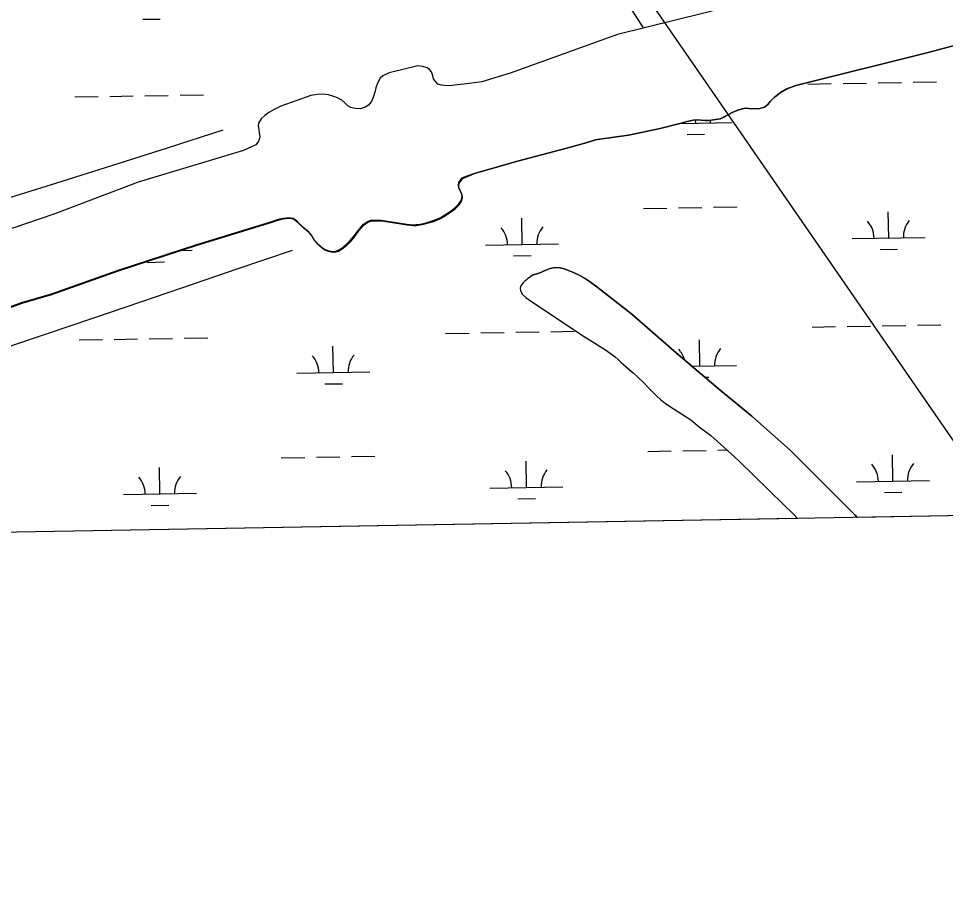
# Model space of a CAD drawing. Extents: x 3903937 to 3942190, y 260677 to 286651.
# Drawn here: x 3935910 to 3937179, y 266016 to 267207 of the extents above; entities that cross this region are included whole.
import ezdxf

# ---------------------------------------------------------------- set-up
doc = ezdxf.new("R2010")
doc.units = 0
for name, color, linetype in [('V-GRID-FRAM', 7, 'Continuous'), ('V-RRAP-FSHR', 7, 'Continuous'), ('V-TOPO-SHOR', 7, 'Continuous'), ('V-UTIL-LINE', 7, 'Continuous'), ('V-WETL-SWMP', 7, 'Continuous')]:
    doc.layers.add(name, color=color, linetype=linetype)

msp = doc.modelspace()

# ---------------------------------------------------------------- linework, layer by layer
at = {"layer": 'V-GRID-FRAM'}
msp.add_lwpolyline([(3907892.2, 284196.1), (3939773.2, 284757.2), (3940101.1, 266577.6), (3908204.3, 266016.2), (3907892.2, 284196.1)], dxfattribs=at)
at = {"layer": 'V-RRAP-FSHR'}
for points in [[(3935884.8, 266957.8), (3935962, 266981.9), (3936037.4, 267005.9), (3936113.7, 267030), (3936190, 267054.5)], [(3936284.3, 266889.5), (3936208.6, 266863.7), (3936132.8, 266837.9), (3936058, 266812.2), (3935981.4, 266786.4), (3935905.6, 266760.7), (3935829.9, 266734.9), (3935754.1, 266709.2), (3935762.2, 266655.3), (3935807.7, 266589.5), (3935853.1, 266523.6), (3935867.3, 266503.1)]]:
    msp.add_lwpolyline(points, dxfattribs=at)
at = {"layer": 'V-TOPO-SHOR'}
for p, q in [((3936534, 266994.7), (3936517.3, 266989.1)), ((3935959.4, 266939.4), (3935900.6, 266919.6))]:
    msp.add_line(p, q, dxfattribs=at)
for points in [[(3936765.5, 267194.2), (3936693.1, 267306.8)], [(3936927.3, 267234.5), (3936729.7, 267185.3), (3936583, 267132.1), (3936543.9, 267120.5), (3936530, 267118.3), (3936519.8, 267117), (3936510.4, 267116), (3936503.6, 267115.2), (3936495.9, 267114.9), (3936488.7, 267115.7), (3936483.8, 267117.3), (3936480.4, 267120.7), (3936477.9, 267124.3), (3936477, 267128.3), (3936475.3, 267134.2), (3936472.6, 267137.3), (3936469.3, 267139.4), (3936463.2, 267141.1), (3936456.2, 267142), (3936417, 267132.4), (3936408.3, 267128.3), (3936404.8, 267125.2), (3936401.3, 267118.6), (3936399, 267112.2), (3936397.5, 267106.2), (3936395.3, 267098.9), (3936392.9, 267093.4), (3936389, 267088.5), (3936384.4, 267085.6), (3936378, 267083.4), (3936370.4, 267083.6), (3936364.7, 267085), (3936360.4, 267087.3), (3936356.7, 267090.9), (3936352.2, 267095.2), (3936346.6, 267098.6), (3936341.6, 267100.2), (3936334.3, 267102.3), (3936326.5, 267103.4), (3936318.8, 267102.8), (3936309.9, 267101.5), (3936268.9, 267087), (3936260.7, 267083.1), (3936252.6, 267078.3), (3936246.9, 267074.4), (3936241.8, 267069.7), (3936238.4, 267063.5), (3936237.7, 267059.9), (3936238.5, 267054.9), (3936239.3, 267050), (3936239.9, 267045.6), (3936239.4, 267041.5), (3936237.9, 267038), (3936234.5, 267034.2), (3936217.6, 267026.4), (3936073.6, 266983), (3935959.4, 266939.4)], [(3937286.3, 267195.4), (3937155.3, 267160.4), (3936974, 267115.4), (3936961.7, 267110.5), (3936953.1, 267105.9), (3936948, 267101.8), (3936944.3, 267098.8), (3936938.6, 267093.5), (3936935.5, 267089.1), (3936931, 267085.7), (3936924.5, 267083.6), (3936916.8, 267083.3), (3936909.7, 267083.7), (3936905.1, 267084.2), (3936900.3, 267083.4), (3936893.2, 267081.2), (3936886.6, 267078.1), (3936876.9, 267072.8), (3936870.4, 267069.8), (3936861.1, 267068.5), (3936855.2, 267067.5), (3936850.4, 267067.2), (3936844.3, 267067.9), (3936838.9, 267068.4), (3936833.3, 267067.9), (3936825, 267065.8), (3936817, 267063.5), (3936788.3, 267056.3), (3936744.7, 267047.5), (3936705.4, 267041.8)], [(3936705.4, 267041.8), (3936699.5, 267040.7), (3936695.4, 267039.7), (3936688.3, 267037.3), (3936683.4, 267035.7), (3936676.8, 267033.9), (3936658.7, 267029.1), (3936592.7, 267011.9), (3936534, 266994.7)], [(3935822.4, 266784.7), (3935914, 266818.4), (3935954.9, 266830.2), (3936046, 266862.5), (3936153.9, 266897.7), (3936256.4, 266929.2), (3936262.7, 266931.5), (3936267.6, 266932.8), (3936272.1, 266933.7), (3936279.6, 266934.7), (3936285.6, 266933.5), (3936290.1, 266930.3), (3936294, 266926.6), (3936298.5, 266922.5), (3936304.6, 266917.3), (3936310, 266910.8), (3936313.9, 266904.3), (3936317.7, 266900.3), (3936324.6, 266894), (3936329.4, 266890.7), (3936333.3, 266889.4), (3936337.2, 266888.6), (3936342.1, 266888.2), (3936347.3, 266889.7), (3936352.4, 266892.7), (3936358.4, 266897.7), (3936363.5, 266902.5), (3936369.6, 266909.8), (3936373.4, 266915), (3936377.3, 266920), (3936382.2, 266925.5), (3936387.4, 266929.2), (3936393.3, 266931.2), (3936406.3, 266931), (3936441.3, 266925.5), (3936449.6, 266924.7), (3936454.3, 266924.8), (3936459.3, 266925.6), (3936464.1, 266926.6), (3936470.4, 266928.3), (3936477.6, 266930.3), (3936486.9, 266934.3), (3936493.5, 266938.3), (3936500.6, 266942.8), (3936506.8, 266947.6), (3936512.4, 266953.1), (3936515.7, 266957.8), (3936517.1, 266963), (3936516.6, 266966), (3936515.7, 266968.3), (3936514.1, 266971.9), (3936512.6, 266975.4), (3936512.2, 266978.7), (3936512.4, 266982.4), (3936517.3, 266989.1)], [(3936613.5, 266855.5), (3936609.2, 266852.7), (3936607.2, 266851), (3936605.3, 266849.4), (3936602.8, 266847.3), (3936600.7, 266845.4), (3936598.6, 266843.1), (3936597.2, 266840.9), (3936596.3, 266838), (3936596.9, 266834.3), (3936599.6, 266829.4), (3936604.3, 266825), (3936610.5, 266820.4), (3936684.1, 266771.7), (3936713.2, 266753.6), (3936726.4, 266744), (3936730.7, 266740.1), (3936734.8, 266736.2), (3936738.1, 266733.3), (3936744.6, 266727.4), (3936751, 266721.9), (3936757.2, 266716.4), (3936765.2, 266708.8), (3936772.3, 266701.5), (3936777.7, 266695.8), (3936783, 266690.7), (3936789.2, 266684.9), (3936795, 266680.4), (3936799.7, 266677.1), (3936830.3, 266657.5), (3936841.8, 266648.2), (3936857.4, 266636.1), (3936866.3, 266628.6), (3936875.4, 266620.4), (3936896.1, 266601.7), (3936957.6, 266541.3), (3936970.5, 266528.6), (3936976.3, 266522.6)], [(3936613.5, 266855.5), (3936621.9, 266858.2), (3936624.1, 266858.9), (3936627.6, 266860.6), (3936629.4, 266861.5), (3936633.1, 266863.1), (3936637.7, 266864.6), (3936641.5, 266865.5), (3936645.9, 266866), (3936651.1, 266865.7), (3936656.8, 266864.3), (3936662.9, 266862), (3936669.7, 266859.2), (3936678, 266855), (3936685.3, 266850.9), (3936692.6, 266846.2), (3936701.6, 266839.9), (3936749.4, 266802.2), (3936806.9, 266752), (3936867.8, 266700.7), (3936913.5, 266662.8), (3936966, 266616.1), (3937011.3, 266570.8), (3937055, 266527), (3937058.1, 266524.1)]]:
    msp.add_lwpolyline(points, dxfattribs=at)
at = {"layer": 'V-UTIL-LINE'}
msp.add_lwpolyline([(3921517.4, 284435.9), (3929017.8, 277413.5), (3932265.6, 273984.1), (3936271.1, 267959.1), (3937259.2, 266527.6)], dxfattribs=at)
at = {"layer": 'V-WETL-SWMP'}
for p, q in [((3936079.8, 267205.9), (3936103.8, 267206.3)), ((3937155.3, 267160.4), (3937286.3, 267195.4)), ((3936974, 267115.4), (3937155.3, 267160.4)), ((3937134.5, 267119.8), (3937166.5, 267120.3)), ((3936953.1, 267105.9), (3936961.7, 267110.5)), ((3936961.7, 267110.5), (3936974, 267115.4)), ((3936990.5, 267117.2), (3937022.5, 267117.8)), ((3937038.5, 267118.1), (3937070.5, 267118.6)), ((3937086.5, 267118.9), (3937118.5, 267119.5)), ((3935986.8, 267099.6), (3936018.8, 267100.1)), ((3936034.8, 267100.4), (3936066.8, 267101)), ((3936082.8, 267101.3), (3936114.8, 267101.8)), ((3936130.8, 267102.1), (3936162.8, 267102.7)), ((3936938.6, 267093.5), (3936944.3, 267098.8)), ((3936944.3, 267098.8), (3936948, 267101.8)), ((3936948, 267101.8), (3936953.1, 267105.9)), ((3936893.2, 267081.2), (3936900.3, 267083.4)), ((3936900.3, 267083.4), (3936905.1, 267084.2)), ((3936905.1, 267084.2), (3936909.7, 267083.7)), ((3936909.7, 267083.7), (3936916.8, 267083.3)), ((3936916.8, 267083.3), (3936924.5, 267083.6)), ((3936924.5, 267083.6), (3936931, 267085.7)), ((3936931, 267085.7), (3936935.5, 267089.1)), ((3936935.5, 267089.1), (3936938.6, 267093.5)), ((3936861.1, 267068.5), (3936870.4, 267069.8)), ((3936870.4, 267069.8), (3936877, 267072.8)), ((3936877, 267072.8), (3936886.6, 267078.1)), ((3936886.6, 267078.1), (3936893.2, 267081.2)), ((3936788.3, 267056.3), (3936817, 267063.5)), ((3936816.9, 267063.4), (3936886.8, 267064.7)), ((3936817, 267063.5), (3936825, 267065.8)), ((3936825, 267065.8), (3936833.3, 267067.9)), ((3936833.3, 267067.9), (3936838.9, 267068.4)), ((3936836.8, 267063.8), (3936836.7, 267068.2)), ((3936838.9, 267068.4), (3936844.3, 267067.9)), ((3936844.3, 267067.9), (3936850.4, 267067.2)), ((3936850.4, 267067.2), (3936855.2, 267067.5)), ((3936855.2, 267067.5), (3936861.1, 267068.5)), ((3936705.4, 267041.8), (3936744.7, 267047.5)), ((3936744.7, 267047.5), (3936788.3, 267056.3)), ((3936825.1, 267048.1), (3936849.1, 267048.6)), ((3936658.7, 267029.1), (3936676.8, 267033.9)), ((3936676.8, 267033.9), (3936683.4, 267035.7)), ((3936683.4, 267035.7), (3936688.3, 267037.3)), ((3936688.3, 267037.3), (3936695.4, 267039.7)), ((3936695.4, 267039.7), (3936699.5, 267040.7)), ((3936699.5, 267040.7), (3936705.4, 267041.8)), ((3936592.7, 267011.9), (3936658.7, 267029.1)), ((3936534, 266994.7), (3936592.7, 267011.9)), ((3936517.9, 266988.1), (3936534, 266994.7)), ((3936512.7, 266977.7), (3936513, 266981.5)), ((3936513, 266981.5), (3936517.9, 266988.1)), ((3936513.2, 266974.4), (3936512.7, 266977.7)), ((3936514.7, 266970.9), (3936513.2, 266974.4)), ((3936516.3, 266967.3), (3936514.7, 266970.9)), ((3936513, 266952.1), (3936516.3, 266956.9)), ((3936517.2, 266965), (3936516.3, 266967.3)), ((3936516.3, 266956.9), (3936517.6, 266962)), ((3936517.6, 266962), (3936517.2, 266965)), ((3936501.2, 266941.8), (3936507.4, 266946.6)), ((3936507.4, 266946.6), (3936513, 266952.1)), ((3936765.5, 266947.1), (3936797.4, 266947.6)), ((3936813.4, 266947.9), (3936845.4, 266948.5)), ((3936861.4, 266948.8), (3936893.4, 266949.3)), ((3937101.1, 266906.6), (3937100.4, 266942.5)), ((3936257, 266928.2), (3936263.3, 266930.5)), ((3936263.3, 266930.5), (3936268.2, 266931.8)), ((3936268.2, 266931.8), (3936272.7, 266932.7)), ((3936272.7, 266932.7), (3936280.2, 266933.7)), ((3936280.2, 266933.7), (3936286.2, 266932.6)), ((3936286.2, 266932.6), (3936290.7, 266929.3)), ((3936387.9, 266928.3), (3936393.9, 266930.2)), ((3936393.9, 266930.2), (3936406.9, 266930)), ((3936406.9, 266930), (3936441.9, 266924.5)), ((3936478.2, 266929.3), (3936487.5, 266933.3)), ((3936487.5, 266933.3), (3936494.1, 266937.3)), ((3936494.1, 266937.3), (3936501.2, 266941.8)), ((3936599.2, 266897.7), (3936598.6, 266933.7)), ((3936154.5, 266896.7), (3936257, 266928.2)), ((3936290.7, 266929.3), (3936294.6, 266925.6)), ((3936294.6, 266925.6), (3936299.1, 266921.5)), ((3936299.1, 266921.5), (3936305.2, 266916.3)), ((3936373.9, 266914), (3936377.8, 266919)), ((3936377.8, 266919), (3936382.8, 266924.5)), ((3936382.8, 266924.5), (3936387.9, 266928.3)), ((3936441.9, 266924.5), (3936450.2, 266923.7)), ((3936450.2, 266923.7), (3936454.8, 266923.8)), ((3936454.8, 266923.8), (3936459.8, 266924.7)), ((3936459.8, 266924.7), (3936464.7, 266925.6)), ((3936464.7, 266925.6), (3936471, 266927.3)), ((3936471, 266927.3), (3936478.2, 266929.3)), ((3936305.2, 266916.3), (3936310.6, 266909.8)), ((3936310.6, 266909.8), (3936314.5, 266903.4)), ((3936364.1, 266901.5), (3936370.2, 266908.8)), ((3936370.2, 266908.8), (3936373.9, 266914)), ((3937051.1, 266905.7), (3937151.1, 266907.4)), ((3936046.5, 266861.5), (3936154.5, 266896.7)), ((3936314.5, 266903.4), (3936318.3, 266899.3)), ((3936318.3, 266899.3), (3936325.2, 266893)), ((3936325.2, 266893), (3936329.9, 266889.8)), ((3936347.9, 266888.7), (3936353, 266891.7)), ((3936353, 266891.7), (3936359, 266896.7)), ((3936359, 266896.7), (3936364.1, 266901.5)), ((3936549.2, 266896.8), (3936649.2, 266898.6)), ((3936132.5, 266889.5), (3936147.4, 266889.8)), ((3936329.9, 266889.8), (3936333.8, 266888.5)), ((3936333.8, 266888.5), (3936337.8, 266887.6)), ((3936337.8, 266887.6), (3936342.6, 266887.2)), ((3936342.6, 266887.2), (3936347.9, 266888.7)), ((3936587.5, 266882.1), (3936611.5, 266882.5)), ((3937089.3, 266890.9), (3937113.3, 266891.3)), ((3936085.7, 266873.2), (3936109.7, 266873.7)), ((3935955.5, 266829.2), (3936046.5, 266861.5)), ((3936613.5, 266855.5), (3936609.2, 266852.7)), ((3936621.9, 266858.2), (3936613.5, 266855.5)), ((3936624.1, 266858.9), (3936621.9, 266858.2)), ((3936627.6, 266860.6), (3936624.1, 266858.9)), ((3936629.4, 266861.5), (3936627.6, 266860.6)), ((3936633.1, 266863.1), (3936629.4, 266861.5)), ((3936637.7, 266864.6), (3936633.1, 266863.1)), ((3936641.5, 266865.5), (3936637.7, 266864.6)), ((3936645.9, 266866), (3936641.5, 266865.5)), ((3936651.1, 266865.7), (3936645.9, 266866)), ((3936656.8, 266864.3), (3936651.1, 266865.7)), ((3936662.9, 266862), (3936656.8, 266864.3)), ((3936669.7, 266859.2), (3936662.9, 266862)), ((3936678, 266855), (3936669.7, 266859.2)), ((3936685.3, 266850.9), (3936678, 266855)), ((3936597.2, 266840.9), (3936596.3, 266838)), ((3936598.6, 266843.1), (3936597.2, 266840.9)), ((3936600.7, 266845.4), (3936598.6, 266843.1)), ((3936602.8, 266847.3), (3936600.7, 266845.4)), ((3936605.3, 266849.4), (3936602.8, 266847.3)), ((3936607.2, 266851), (3936605.3, 266849.4)), ((3936609.2, 266852.7), (3936607.2, 266851)), ((3936692.6, 266846.2), (3936685.3, 266850.9)), ((3936701.6, 266839.9), (3936692.6, 266846.2)), ((3935914.6, 266817.4), (3935955.5, 266829.2)), ((3936596.3, 266838), (3936596.9, 266834.3)), ((3936596.9, 266834.3), (3936599.6, 266829.4)), ((3936599.6, 266829.4), (3936604.3, 266825)), ((3936749.4, 266802.2), (3936701.6, 266839.9)), ((3935823, 266783.7), (3935914.6, 266817.4)), ((3936604.3, 266825), (3936610.5, 266820.4)), ((3936610.5, 266820.4), (3936684.1, 266771.7)), ((3936806.9, 266752), (3936749.4, 266802.2)), ((3936542.5, 266776.6), (3936574.5, 266777.2)), ((3936590.5, 266777.5), (3936622.5, 266778)), ((3936638.5, 266778.3), (3936670.5, 266778.9)), ((3936996.3, 266784.6), (3937028.3, 266785.2)), ((3937044.3, 266785.5), (3937076.3, 266786)), ((3937092.3, 266786.3), (3937124.3, 266786.9)), ((3937140.3, 266787.2), (3937172.3, 266787.7)), ((3935992.7, 266767), (3936024.7, 266767.5)), ((3936040.7, 266767.8), (3936072.7, 266768.4)), ((3936088.7, 266768.6), (3936120.7, 266769.2)), ((3936136.7, 266769.5), (3936168.7, 266770)), ((3936494.5, 266775.8), (3936526.5, 266776.3)), ((3936684.1, 266771.7), (3936713.2, 266753.6)), ((3936842.7, 266731.2), (3936842, 266767.2)), ((3936340.8, 266722.3), (3936340.2, 266758.3)), ((3936713.2, 266753.6), (3936726.4, 266744)), ((3936867.8, 266700.7), (3936806.9, 266752)), ((3936726.4, 266744), (3936730.7, 266740.1)), ((3936730.7, 266740.1), (3936734.8, 266736.2)), ((3936734.8, 266736.2), (3936738.1, 266733.3)), ((3936738.1, 266733.3), (3936744.5, 266727.4)), ((3936744.5, 266727.4), (3936751, 266721.9)), ((3936831.9, 266731), (3936892.7, 266732)), ((3936290.8, 266721.5), (3936390.8, 266723.2)), ((3936751, 266721.9), (3936757.2, 266716.4)), ((3936757.2, 266716.4), (3936765.2, 266708.8)), ((3936849.9, 266715.9), (3936854.9, 266715.9)), ((3936329.1, 266706.7), (3936353.1, 266707.1)), ((3936765.2, 266708.8), (3936772.3, 266701.5)), ((3936772.3, 266701.5), (3936777.7, 266695.8)), ((3936777.7, 266695.8), (3936783, 266690.7)), ((3936783, 266690.7), (3936789.2, 266684.9)), ((3936913.5, 266662.8), (3936867.8, 266700.7)), ((3936789.2, 266684.9), (3936795, 266680.4)), ((3936795, 266680.4), (3936799.7, 266677.1)), ((3936799.7, 266677.1), (3936830.3, 266657.5)), ((3936830.3, 266657.5), (3936841.8, 266648.2)), ((3936966, 266616.1), (3936913.5, 266662.8)), ((3936841.8, 266648.2), (3936857.4, 266636.1)), ((3936857.4, 266636.1), (3936866.3, 266628.6)), ((3936866.3, 266628.6), (3936875.4, 266620.4)), ((3936771.3, 266614.5), (3936803.3, 266615)), ((3936819.3, 266615.3), (3936851.3, 266615.9)), ((3936867.3, 266616.1), (3936879.9, 266616.4)), ((3936875.4, 266620.4), (3936896.1, 266601.7)), ((3937011.3, 266570.8), (3936966, 266616.1)), ((3936269.5, 266605.6), (3936301.5, 266606.2)), ((3936317.5, 266606.5), (3936349.5, 266607)), ((3936365.5, 266607.3), (3936397.5, 266607.9)), ((3936605.1, 266565.1), (3936604.5, 266601.1)), ((3936896.1, 266601.7), (3936957.6, 266541.3)), ((3937106.9, 266573.9), (3937106.3, 266609.9)), ((3936103.3, 266556.3), (3936102.6, 266592.3)), ((3937056.9, 266573), (3937156.9, 266574.8)), ((3936555.1, 266564.2), (3936655.1, 266566)), ((3937055, 266527), (3937011.3, 266570.8)), ((3936053.3, 266555.4), (3936153.2, 266557.1)), ((3936593.4, 266549.5), (3936617.4, 266549.9)), ((3937095.2, 266558.3), (3937119.2, 266558.7)), ((3936091.5, 266540.6), (3936115.5, 266541)), ((3936957.6, 266541.3), (3936970.5, 266528.6)), ((3936970.5, 266528.6), (3936976.3, 266522.6)), ((3937058.1, 266524.1), (3937055, 266527)), ((3937370.1, 266529.6), (3937058.1, 266524.1)), ((3936976.3, 266522.6), (3935849.8, 266502.8))]:
    msp.add_line(p, q, dxfattribs=at)
for points in [[(3936927.3, 267234.5), (3936729.7, 267185.3), (3936583, 267132.1), (3936543.9, 267120.5), (3936530, 267118.3), (3936519.8, 267117), (3936510.4, 267116), (3936503.6, 267115.2), (3936495.9, 267114.9), (3936488.7, 267115.7), (3936483.8, 267117.3), (3936480.4, 267120.7), (3936477.9, 267124.3), (3936477, 267128.3), (3936475.3, 267134.2), (3936472.6, 267137.3), (3936469.3, 267139.4), (3936463.2, 267141.1), (3936456.2, 267142), (3936417, 267132.4), (3936408.3, 267128.3), (3936404.8, 267125.2), (3936401.3, 267118.6), (3936399, 267112.2), (3936397.5, 267106.2), (3936395.3, 267098.9), (3936392.9, 267093.4)], [(3936392.9, 267093.4), (3936389, 267088.5), (3936384.4, 267085.6), (3936378, 267083.4), (3936370.4, 267083.6), (3936364.7, 267085), (3936360.4, 267087.3), (3936356.7, 267090.9), (3936352.2, 267095.2), (3936346.6, 267098.6), (3936341.6, 267100.2), (3936334.3, 267102.3), (3936326.5, 267103.4), (3936318.8, 267102.8), (3936309.9, 267101.5), (3936268.9, 267087), (3936260.7, 267083.1), (3936252.6, 267078.3), (3936246.9, 267074.4), (3936241.8, 267069.7), (3936238.4, 267063.5), (3936237.7, 267059.9), (3936238.5, 267054.9), (3936239.3, 267050), (3936239.9, 267045.6), (3936239.4, 267041.5), (3936237.9, 267038), (3936234.5, 267034.2), (3936217.6, 267026.4), (3936073.6, 266983), (3935959.4, 266939.4), (3935900.6, 266919.6)]]:
    msp.add_lwpolyline(points, dxfattribs=at)
for centre, start, end in [((3936892, 267065.2), 175.8896, 181.7802), ((3937045.8, 266906.1), 0.2366, 41.7802), ((3937156.3, 266908), 140.2366, 181.7802), ((3936544, 266897.2), 0.2366, 41.7802), ((3936654.5, 266899.2), 140.2366, 181.7802), ((3936787.4, 266730.7), 14.919, 41.7802), ((3936897.9, 266732.6), 140.2366, 181.7802), ((3936285.6, 266721.8), 0.2366, 41.7802), ((3936396.1, 266723.8), 140.2366, 181.7802), ((3936549.8, 266564.6), 0.2366, 41.7802), ((3936660.3, 266566.5), 140.2366, 181.7802), ((3937051.7, 266573.4), 0.2366, 41.7802), ((3937162.1, 266575.4), 140.2366, 181.7802), ((3936048, 266555.8), 0.2366, 41.7802), ((3936158.5, 266557.7), 140.2366, 181.7802)]:
    msp.add_arc(centre, 35.2, start, end, dxfattribs=at)

doc.saveas('drawing.dxf')
